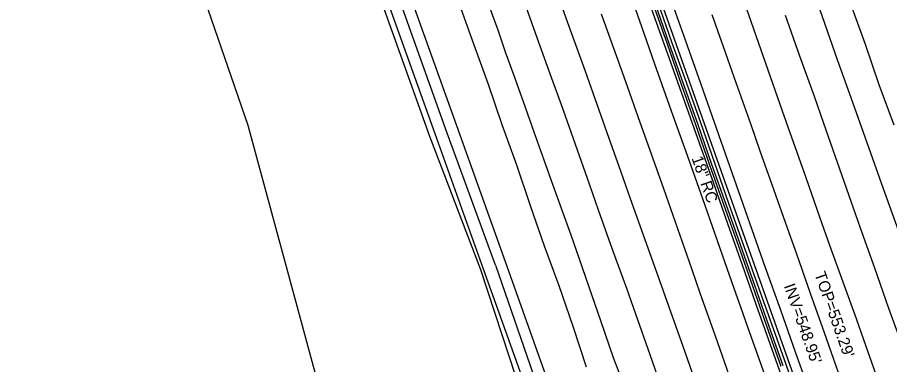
# Model space of a CAD drawing. Extents: x 2004847 to 2009016, y 1134161 to 1140101.
# Drawn here: x 2006254.5 to 2006560.3, y 1135431.4 to 1135553.1 of the extents above; entities that cross this region are included whole.
import ezdxf

# ---------------------------------------------------------------- set-up
doc = ezdxf.new("R2010")
doc.units = 0
for name, color, linetype in [('RD_EX_Conc', 7, 'Continuous'), ('RD_EX_DR_Inlet_txCode', 7, 'Continuous'), ('RD_EX_DR_Pipe', 7, 'Continuous'), ('RD_EX_DR_Pipe_txCode', 7, 'Continuous'), ('RD_EX_Fence_Other', 7, 'Continuous'), ('RD_EX_Pavement_Markings', 7, 'Continuous'), ('RD_EX_Road', 7, 'Continuous'), ('RD_EX_VEG', 7, 'Continuous')]:
    doc.layers.add(name, color=color, linetype=linetype)

msp = doc.modelspace()

# ---------------------------------------------------------------- linework, layer by layer
at = {"layer": 'RD_EX_Conc'}
for points in [[(2006436.35, 1135413.3), (2006417.94, 1135464.89), (2006400.96, 1135512.34), (2006383.39, 1135561.63), (2006366.51, 1135609.56), (2006349.65, 1135656.8), (2006325.5, 1135725.74), (2006332.66, 1135728.43)], [(2006332.66, 1135728.43), (2006357.31, 1135658.77), (2006374.1, 1135611.54), (2006390.85, 1135564.6), (2006408.48, 1135515.2), (2006425.52, 1135467.59), (2006443.5, 1135416.97)], [(2006477.28, 1135558.02), (2006482.29, 1135543.88), (2006487.27, 1135529.76), (2006492.26, 1135515.63), (2006497.24, 1135501.49), (2006502.27, 1135487.35), (2006507.27, 1135473.21), (2006512.28, 1135459.03), (2006517.21, 1135444.94), (2006522.24, 1135430.78)], [(2006477.99, 1135558.27), (2006482.97, 1135544.12), (2006487.97, 1135530), (2006492.95, 1135515.88), (2006497.94, 1135501.73), (2006502.97, 1135487.6), (2006507.95, 1135473.45), (2006512.96, 1135459.27), (2006517.93, 1135445.19), (2006522.94, 1135431.03)]]:
    msp.add_lwpolyline(points, dxfattribs=at)
at = {"layer": 'RD_EX_DR_Pipe'}
msp.add_line((2006471.57, 1135582.98), (2006533.31, 1135408.78), dxfattribs=at)
at = {"layer": 'RD_EX_Fence_Other'}
msp.add_lwpolyline([(2006384.62, 1135337.67), (2006376.54, 1135378.85), (2006371.85, 1135379.1), (2006362.74, 1135414.31), (2006335.41, 1135515.24), (2006308.54, 1135593.28), (2006276.86, 1135683.15), (2006242.33, 1135781.48), (2006182, 1135957.46), (2006150.07, 1136043.34)], dxfattribs=at)
at = {"layer": 'RD_EX_Pavement_Markings'}
for points in [[(2006563.46, 1135478.38), (2006558.21, 1135492.99), (2006547.48, 1135523.25), (2006542.23, 1135537.89), (2006536.68, 1135553.71), (2006532.51, 1135565.52), (2006528, 1135578.44), (2006522.45, 1135594.03), (2006516.94, 1135609.58), (2006511.25, 1135625.8), (2006505.57, 1135642.09), (2006500.86, 1135655.42), (2006490.43, 1135685.17), (2006479.6, 1135715.86), (2006474.25, 1135730.81), (2006469.24, 1135745.14), (2006467.22, 1135750.66), (2006466.18, 1135753.7), (2006461.84, 1135766.15), (2006457.26, 1135778.74), (2006452.86, 1135791.22)], [(2006442.84, 1135564.16), (2006447.9, 1135550.02), (2006452.96, 1135535.88), (2006456.23, 1135526.67), (2006461.18, 1135512.8), (2006466.13, 1135498.93), (2006469.43, 1135489.68), (2006474.55, 1135475.29), (2006479.67, 1135460.91), (2006482.93, 1135451.67), (2006487.79, 1135437.9), (2006492.66, 1135424.13)], [(2006482.18, 1135563.44), (2006488.67, 1135545.27), (2006494.18, 1135529.69), (2006505.85, 1135496.4), (2006516.65, 1135465.84), (2006522.13, 1135450.63), (2006527.28, 1135435.89), (2006532.7, 1135420.57)], [(2006431.58, 1135560.31), (2006436.67, 1135546.05), (2006441.77, 1135531.79), (2006445.12, 1135522.55), (2006450.06, 1135508.66), (2006454.99, 1135494.78), (2006458.18, 1135485.62), (2006463.11, 1135471.88), (2006468.04, 1135458.14), (2006471.2, 1135449.24), (2006476.27, 1135434.92), (2006481.35, 1135420.6)], [(2006468.86, 1135562.65), (2006474.14, 1135547.64), (2006477.87, 1135536.87), (2006484.36, 1135518.76), (2006489.51, 1135504.49), (2006494.72, 1135489.65), (2006499.06, 1135477.3), (2006503.4, 1135464.84), (2006506.33, 1135456.56), (2006508.8, 1135449.64), (2006510.09, 1135445.97), (2006514.03, 1135434.76), (2006525.43, 1135402.49)], [(2006419.49, 1135558.2), (2006422.93, 1135548.73), (2006425.58, 1135541.1), (2006428.43, 1135533.08), (2006431.81, 1135523.64), (2006435.58, 1135512.96), (2006439.11, 1135503.14), (2006442.31, 1135494.27), (2006445.19, 1135486.25), (2006448.53, 1135476.86), (2006451.36, 1135468.86), (2006454.82, 1135458.67), (2006458.93, 1135446.84), (2006463.43, 1135433.9), (2006465.34, 1135428.68)], [(2006509.19, 1135558.83), (2006512.64, 1135549.1), (2006517.64, 1135534.75), (2006522.64, 1135520.4), (2006525.92, 1135511.18), (2006530.93, 1135497.04), (2006535.94, 1135482.9), (2006539.33, 1135473.26), (2006543.95, 1135460.42), (2006548.57, 1135447.58), (2006551.99, 1135437.82), (2006556.67, 1135424.62)], [(2006459.25, 1135554.44), (2006464.51, 1135539.76), (2006467.74, 1135530.71), (2006472.81, 1135516.39), (2006477.88, 1135502.06), (2006481.01, 1135493.11), (2006485.96, 1135479.13), (2006490.91, 1135465.14), (2006493.97, 1135456.2), (2006499.02, 1135441.84), (2006504.06, 1135427.48)], [(2006498, 1135554.11), (2006501.23, 1135544.93), (2006506.45, 1135530.29), (2006511.67, 1135515.64), (2006514.82, 1135506.37), (2006519.63, 1135492.87), (2006524.45, 1135479.37), (2006527.68, 1135470.17), (2006532.53, 1135456.41), (2006537.37, 1135442.65), (2006540.53, 1135433.59), (2006545.48, 1135419.62)], [(2006523.75, 1135553.9), (2006528.8, 1135539.7), (2006533.86, 1135525.51), (2006537.15, 1135516.01), (2006541.95, 1135502.37), (2006546.75, 1135488.73), (2006550.04, 1135479.33), (2006555.02, 1135465.26), (2006560, 1135451.19), (2006563.42, 1135441.56)]]:
    msp.add_lwpolyline(points, dxfattribs=at)
at = {"layer": 'RD_EX_Road'}
for points in [[(2006463.24, 1135792.68), (2006468.28, 1135778.65), (2006473.36, 1135764.4), (2006475.91, 1135757.1), (2006476.96, 1135754.24), (2006481.41, 1135741.54), (2006486.4, 1135727.48), (2006491.22, 1135713.23), (2006496.25, 1135699.1), (2006501.21, 1135684.92), (2006506.4, 1135670.85), (2006511.55, 1135656.8), (2006516.7, 1135642.67), (2006521.7, 1135628.54), (2006526.73, 1135614.41), (2006531.66, 1135600.29), (2006536.68, 1135586.18), (2006541.69, 1135571.97), (2006546.69, 1135557.87), (2006551.73, 1135543.73), (2006556.58, 1135529.61), (2006561.82, 1135515.52)], [(2006422.1, 1135466.23), (2006404.75, 1135513.86), (2006387.1, 1135563.35), (2006370.46, 1135610.18), (2006353.57, 1135657.68), (2006329.14, 1135727.07)], [(2006470.6, 1135582.12), (2006473.84, 1135572.84), (2006478.9, 1135558.7), (2006483.91, 1135544.56), (2006489, 1135530.47), (2006493.99, 1135516.34), (2006498.97, 1135502.2), (2006503.91, 1135488.02), (2006508.91, 1135473.89), (2006513.91, 1135459.72), (2006518.91, 1135445.63), (2006523.93, 1135431.48), (2006528.85, 1135417.33), (2006531.84, 1135408.86)], [(2006468.16, 1135580.81), (2006468.5, 1135579.85), (2006473.5, 1135565.65), (2006478.5, 1135551.53), (2006483.54, 1135537.44), (2006488.58, 1135523.31), (2006493.53, 1135509.17), (2006498.59, 1135495), (2006503.53, 1135480.84), (2006508.53, 1135466.69), (2006513.5, 1135452.59), (2006518.52, 1135438.43), (2006523.5, 1135424.29), (2006528.49, 1135410.15), (2006529.54, 1135407.2)], [(2006409.39, 1135557.9), (2006414.48, 1135543.91), (2006419.55, 1135529.7), (2006424.4, 1135515.56), (2006429.52, 1135501.4), (2006434.34, 1135487.2), (2006439.23, 1135473.08), (2006444.34, 1135459.11), (2006449.21, 1135444.84), (2006453.95, 1135430.62)], [(2006422.1, 1135466.23), (2006439.74, 1135415.22), (2006454.19, 1135374.92), (2006467.11, 1135338.57), (2006481.54, 1135298), (2006494.37, 1135262.07), (2006507.3, 1135224.92), (2006520.04, 1135189.38), (2006531.53, 1135156.18), (2006544.96, 1135117.94), (2006557.24, 1135083.84)]]:
    msp.add_lwpolyline(points, dxfattribs=at)
at = {"layer": 'RD_EX_VEG'}
for points in [[(2006416.95, 1135464.66), (2006399.17, 1135511.37), (2006381.47, 1135560.87), (2006366.23, 1135609.97), (2006349.01, 1135656.54), (2006325.23, 1135725.74)], [(2006546.5, 1135079.4), (2006536.33, 1135114.43), (2006521.13, 1135154), (2006509.35, 1135186.93), (2006497.49, 1135221.71), (2006485.01, 1135258.9), (2006471.65, 1135296.18), (2006458.66, 1135335.92), (2006446.44, 1135375.19), (2006434.27, 1135411.84), (2006416.95, 1135464.66)]]:
    msp.add_lwpolyline(points, dxfattribs=at)

# ---------------------------------------------------------------- texts
at = {"layer": 'RD_EX_DR_Inlet_txCode'}
for s, p in [("TOP=553.29'", (2006533.92, 1135463.17)), ("INV=548.95'", (2006523.19, 1135458.98))]:
    msp.add_text(s, height=4, rotation=289.4494, dxfattribs=at).set_placement(p)
at = {"layer": 'RD_EX_DR_Pipe_txCode'}
msp.add_text('18" RC', height=4, rotation=289.4494, dxfattribs=at).set_placement((2006490.85, 1135503.77))

doc.saveas('drawing.dxf')
